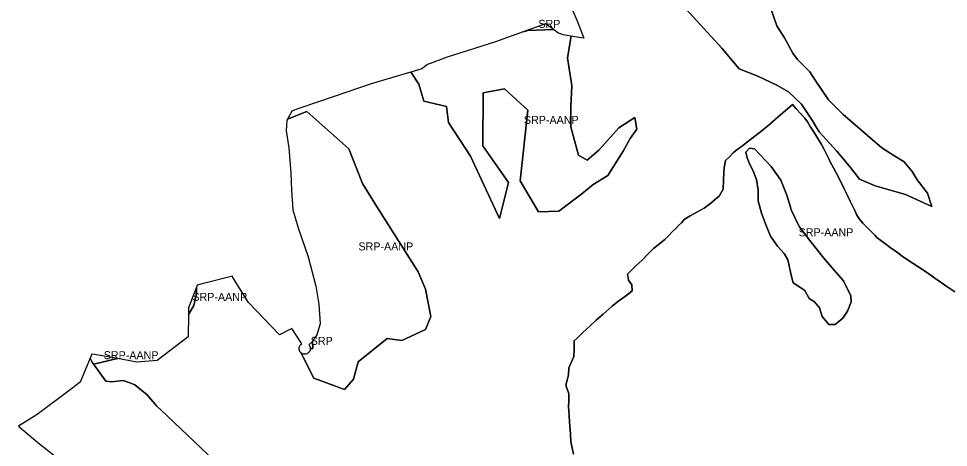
# Model space of a CAD drawing. Extents: x 598968 to 613553, y 4409678 to 4430833.
# Drawn here: x 602296 to 603690, y 4423255 to 4423898 of the extents above; entities that cross this region are included whole.
import ezdxf

# ---------------------------------------------------------------- set-up
doc = ezdxf.new("R2010")
doc.units = 0
doc.layers.add('Sòl Rústic Protegit', color=7, linetype='Continuous')
doc.layers.add('Sòl Rústic Protegit - Alt Nivell de Protecció', color=7, linetype='Continuous')

msp = doc.modelspace()

# ---------------------------------------------------------------- linework, layer by layer
at = {"layer": 'Sòl Rústic Protegit'}
for points in [[(603104.6801, 4423959.9202), (603133.4101, 4423894.5502), (603142.9701, 4423868.4202), (603132.5201, 4423869.8402), (603124.3885, 4423871.3567), (603118.5327, 4423838.8896), (603125.0145, 4423796.786), (603123.5545, 4423766.1278), (603123.5545, 4423735.4694), (603129.3941, 4423715.0306), (603135.2339, 4423693.132), (603148.2201, 4423685.3896), (603165.8923, 4423700.4316), (603195.7201, 4423733.8896), (603219.9075, 4423749.3896), (603222.5953, 4423731.8896), (603212.6095, 4423717.9506), (603202.3901, 4423698.9716), (603179.0313, 4423662.4736), (603157.1327, 4423649.3344), (603140.4077, 4423634.8896), (603105.8451, 4423609.3896), (603075.2201, 4423608.3896), (603047.9703, 4423654.3896), (603059.3183, 4423760.288), (603024.2803, 4423792.4062), (602992.1621, 4423786.5666), (602991.7825, 4423706.8896), (603030.1199, 4423652.2542), (603016.9807, 4423598.2374), (602973.1831, 4423691.672), (602940.5325, 4423741.8896), (602937.4075, 4423765.8896), (602903.4077, 4423773.8896), (602895.8077, 4423799.7058), (602884.1283, 4423817.2248), (602885.4521, 4423817.8868), (602824.3801, 4423799.9102), (602769.0801, 4423780.8102), (602715.6801, 4423762.8102), (602705.6401, 4423759.1502), (602698.9189, 4423747.2034), (602728.0105, 4423758.628), (602790.8899, 4423702.5832), (602811.3941, 4423650.6394), (602833.2651, 4423615.0988), (602868.8057, 4423559.0542), (602894.7777, 4423518.0458), (602905.7131, 4423492.0738), (602913.9149, 4423451.0656), (602905.7131, 4423431.9284), (602870.1727, 4423415.525), (602848.3015, 4423418.2588), (602804.9301, 4423383.5098), (602797.8677, 4423357.5098), (602784.1801, 4423342.0098), (602738.3677, 4423359.0098), (602722.2427, 4423390.5098), (602718.7571, 4423397.1492), (602718.1329, 4423397.798), (602717.3339, 4423398.9726), (602716.7435, 4423400.2646), (602716.3785, 4423401.6374), (602716.3739, 4423401.6882), (602716.2517, 4423403.0234), (602716.2491, 4423403.052), (602716.3589, 4423404.4682), (602716.7051, 4423405.846), (602717.2775, 4423407.146), (602718.0603, 4423408.3316), (602719.0307, 4423409.3688), (602720.1609, 4423410.2292), (602705.3801, 4423433.5102), (602686.7601, 4423423.9702), (602640.5801, 4423472.0102), (602616.9801, 4423509.8102), (602616.4901, 4423511.5402), (602568.9801, 4423499.9102), (602563.5901, 4423498.2802), (602562.4101, 4423495.2408), (602562.3677, 4423485.5098), (602558.2427, 4423468.0098), (602550.2569, 4423454.1652), (602550.1101, 4423420.6802), (602503.4601, 4423385.5102), (602472.8101, 4423382.9302), (602443.89, 4423388.1456), (602408.8051, 4423380.0098), (602408.3677, 4423379.51), (602426.4927, 4423354.5102), (602435.1801, 4423353.5102), (602452.4925, 4423355.5102), (602462.6521, 4423351.7094), (602469.8677, 4423349.0102), (602488.3051, 4423334.0102), (602502.4301, 4423317.5102), (602517.8739, 4423302.8354), (602529.0709, 4423292.1956), (602558.9519, 4423263.8024), (602590.3049, 4423234.0102)], [(603424.5551, 4423910.0102), (603432.4927, 4423887.0102), (603444.1177, 4423869.0102), (603456.3051, 4423846.0102), (603463.3677, 4423836.5102), (603481.8677, 4423818.0102), (603489.9925, 4423805.5102), (603510.1801, 4423776.0102), (603532.1801, 4423754.0102), (603561.1177, 4423729.0102), (603589.9925, 4423704.0102), (603607.9301, 4423692.5102), (603612.1177, 4423690.0102), (603623.5549, 4423683.0102), (603635.6801, 4423668.5102), (603643.1799, 4423656.0102), (603658.2425, 4423636.0102), (603665.1799, 4423616.0102), (603625.3049, 4423634.0102), (603580.1799, 4423647.0102), (603556.4925, 4423657.0102), (603543.1799, 4423674.5102), (603522.3677, 4423699.0102), (603495.8051, 4423728.0102), (603488.9299, 4423739.5102), (603485.3677, 4423745.5102), (603469.7425, 4423769.5102), (603450.1175, 4423788.0102), (603432.7427, 4423798.0102), (603403.8677, 4423811.5102), (603376.1177, 4423822.5102), (603350.1175, 4423853.5102), (603296.1177, 4423912.5102)], [(603699.6175, 4423488.1982), (603687.6173, 4423496.1982), (603677.3047, 4423503.198), (603669.6171, 4423508.698), (603660.6171, 4423515.198), (603650.9921, 4423521.698), (603636.8045, 4423530.698), (603622.6169, 4423540.198), (603611.9917, 4423548.198), (603602.4917, 4423554.698), (603595.7417, 4423559.698), (603588.4291, 4423565.198), (603583.2415, 4423569.198), (603579.4289, 4423573.198), (603574.1165, 4423578.698), (603569.2415, 4423583.698), (603561.6789, 4423591.198), (603556.1163, 4423597.698), (603551.9713, 4423604.132), (603551.9289, 4423604.198), (603549.3039, 4423610.198), (603546.2413, 4423617.198), (603542.7413, 4423624.198), (603538.1163, 4423633.698), (603534.1163, 4423641.698), (603527.4287, 4423655.198), (603521.7217, 4423666.612), (603521.6787, 4423666.698), (603517.3147, 4423674.1792), (603517.3043, 4423674.1982), (603513.1899, 4423682.0582), (603513.1163, 4423682.198), (603510.8037, 4423686.698), (603507.4911, 4423693.698), (603503.7743, 4423701.6276), (603503.7411, 4423701.698), (603499.3037, 4423709.198), (603493.9287, 4423718.198), (603488.3037, 4423727.198), (603482.6161, 4423736.198), (603478.3035, 4423743.198), (603477.4711, 4423744.3564), (603475.4285, 4423747.198), (603474.4971, 4423748.6174), (603474.1161, 4423749.198), (603468.9285, 4423754.698), (603461.7409, 4423762.698), (603455.9285, 4423769.198), (603448.4909, 4423762.698), (603434.3657, 4423750.698), (603422.3029, 4423739.698), (603410.4903, 4423730.198), (603399.4901, 4423721.698), (603388.5525, 4423713.1978), (603381.6149, 4423707.6978), (603370.8023, 4423699.6978), (603367.1147, 4423696.6978), (603361.8647, 4423691.1978), (603355.6145, 4423685.1978), (603353.3645, 4423674.1978), (603352.8645, 4423667.1978), (603352.3645, 4423655.1978), (603352.0519, 4423642.1978), (603345.9267, 4423631.6978), (603341.3643, 4423628.1978), (603333.5517, 4423621.1978), (603323.6139, 4423613.6978), (603312.6763, 4423607.6976), (603302.8637, 4423602.1976), (603293.8635, 4423596.6976), (603289.5511, 4423591.6976), (603285.3635, 4423587.6976), (603281.1135, 4423583.1976), (603275.8009, 4423578.1976), (603270.1757, 4423572.1976), (603264.6131, 4423566.6976), (603247.8005, 4423553.1976), (603239.5503, 4423545.1976), (603230.6127, 4423535.6976), (603221.3001, 4423527.1974), (603212.9249, 4423519.1974), (603208.6123, 4423514.6974), (603210.1749, 4423505.6974), (603210.2497, 4423505.59), (603215.0499, 4423498.6974), (603215.0523, 4423498.6714), (603215.8623, 4423489.6974), (603207.5497, 4423483.1974), (603200.8621, 4423478.1974), (603193.7371, 4423473.1974), (603185.7995, 4423466.6974), (603172.1117, 4423454.6974), (603162.2991, 4423446.1974), (603152.4865, 4423437.1974), (603141.7989, 4423427.1972), (603133.6113, 4423419.1972), (603128.9237, 4423414.6972), (603128.6737, 4423401.1972), (603128.4235, 4423391.1972), (603124.8611, 4423383.1972), (603120.8609, 4423374.1972), (603119.9859, 4423363.6972), (603118.4233, 4423355.6972), (603116.4233, 4423348.1972), (603118.4233, 4423342.1972), (603120.6109, 4423335.6972), (603120.9233, 4423324.1972), (603119.9857, 4423316.1972), (603120.6733, 4423309.6972), (603121.2357, 4423301.6972), (603121.7357, 4423294.1972), (603122.2357, 4423286.1972), (603122.9855, 4423275.1972), (603123.8605, 4423263.1972), (603127.4855, 4423244.697)], [(603127.4855, 4423244.697), (603123.8605, 4423263.1972), (603122.9855, 4423275.1972), (603122.2357, 4423286.1972), (603121.7357, 4423294.1972), (603121.2357, 4423301.6972), (603120.6733, 4423309.6972), (603119.9857, 4423316.1972), (603120.9233, 4423324.1972), (603120.6109, 4423335.6972), (603118.4233, 4423342.1972), (603116.4233, 4423348.1972), (603118.4233, 4423355.6972), (603119.9859, 4423363.6972), (603120.8609, 4423374.1972), (603124.8611, 4423383.1972), (603128.4235, 4423391.1972), (603128.6737, 4423401.1972), (603128.9237, 4423414.6972), (603133.6113, 4423419.1972), (603141.7989, 4423427.1972), (603152.4865, 4423437.1974), (603162.2991, 4423446.1974), (603172.1117, 4423454.6974), (603185.7995, 4423466.6974), (603193.7371, 4423473.1974), (603200.8621, 4423478.1974), (603207.5497, 4423483.1974), (603215.8623, 4423489.6974), (603215.0523, 4423498.6714), (603215.0499, 4423498.6974), (603210.2497, 4423505.59), (603210.1749, 4423505.6974), (603208.6123, 4423514.6974), (603212.9249, 4423519.1974), (603221.3001, 4423527.1974), (603230.6127, 4423535.6976), (603239.5503, 4423545.1976), (603247.8005, 4423553.1976), (603264.6131, 4423566.6976), (603270.1757, 4423572.1976), (603275.8009, 4423578.1976), (603281.1135, 4423583.1976), (603285.3635, 4423587.6976), (603289.5511, 4423591.6976), (603293.8635, 4423596.6976), (603302.8637, 4423602.1976), (603312.6763, 4423607.6976), (603323.6139, 4423613.6978), (603333.5517, 4423621.1978), (603341.3643, 4423628.1978), (603345.9267, 4423631.6978), (603352.0519, 4423642.1978), (603352.3645, 4423655.1978), (603352.8645, 4423667.1978), (603353.3645, 4423674.1978), (603355.6145, 4423685.1978), (603361.8647, 4423691.1978), (603367.1147, 4423696.6978), (603370.8023, 4423699.6978), (603381.6149, 4423707.6978), (603388.5525, 4423713.1978), (603399.4901, 4423721.698), (603410.4903, 4423730.198), (603422.3029, 4423739.698), (603434.3657, 4423750.698), (603448.4909, 4423762.698), (603455.9285, 4423769.198), (603461.7409, 4423762.698), (603468.9285, 4423754.698), (603474.1161, 4423749.198), (603474.4971, 4423748.6174), (603475.4285, 4423747.198), (603477.4711, 4423744.3564), (603478.3035, 4423743.198), (603482.6161, 4423736.198), (603488.3037, 4423727.198), (603493.9287, 4423718.198), (603499.3037, 4423709.198), (603503.7411, 4423701.698), (603503.7743, 4423701.6276), (603507.4911, 4423693.698), (603510.8037, 4423686.698), (603513.1163, 4423682.198), (603513.1899, 4423682.0582), (603517.3043, 4423674.1982), (603517.3147, 4423674.1792), (603521.6787, 4423666.698), (603521.7217, 4423666.612), (603527.4287, 4423655.198), (603534.1163, 4423641.698), (603538.1163, 4423633.698), (603542.7413, 4423624.198), (603546.2413, 4423617.198), (603549.3039, 4423610.198), (603551.9289, 4423604.198), (603551.9713, 4423604.132), (603556.1163, 4423597.698), (603561.6789, 4423591.198), (603569.2415, 4423583.698), (603574.1165, 4423578.698), (603579.4289, 4423573.198), (603583.2415, 4423569.198), (603588.4291, 4423565.198), (603595.7417, 4423559.698), (603602.4917, 4423554.698), (603611.9917, 4423548.198), (603622.6169, 4423540.198), (603636.8045, 4423530.698), (603650.9921, 4423521.698), (603660.6171, 4423515.198), (603669.6171, 4423508.698), (603677.3047, 4423503.198), (603687.6173, 4423496.1982), (603699.6175, 4423488.1982)]]:
    msp.add_lwpolyline(points, dxfattribs=at)
for points in [[(603097.7347, 4423881.6714), (603095.9401, 4423883.1502), (603085.4901, 4423889.8102), (603052.3645, 4423877.9882), (603059.3183, 4423880.0012)], [(603519.8677, 4423439.5102), (603510.6799, 4423439.5102), (603500.5551, 4423451.5102), (603496.3677, 4423464.5102), (603488.8051, 4423473.0102), (603481.2425, 4423478.0102), (603474.5551, 4423490.0102), (603466.9299, 4423495.0102), (603456.8677, 4423501.5102), (603454.3675, 4423511.0102), (603449.3051, 4423536.0102), (603443.4301, 4423545.5102), (603433.3675, 4423556.5102), (603423.3051, 4423571.5102), (603416.5549, 4423587.5102), (603409.8051, 4423606.0102), (603404.8051, 4423624.5102), (603404.8051, 4423640.5102), (603402.2425, 4423656.5102), (603396.3677, 4423670.5102), (603392.1801, 4423679.0102), (603387.9927, 4423689.0102), (603386.3051, 4423697.5102), (603391.3675, 4423703.5102), (603398.9301, 4423702.5102), (603424.1177, 4423676.0102), (603438.4301, 4423655.5102), (603447.6177, 4423633.0102), (603454.3675, 4423610.0102), (603466.1177, 4423586.0102), (603482.1177, 4423565.0102), (603503.1177, 4423538.5102), (603518.1801, 4423521.0102), (603532.4927, 4423504.5102), (603537.5549, 4423494.0102), (603543.4301, 4423482.5102), (603544.2425, 4423473.0102), (603538.3677, 4423459.5102), (603531.6801, 4423449.0102)], [(602733.0867, 4423403.423), (602736.7427, 4423403.5098), (602736.5081, 4423414.1438), (602736.2801, 4423413.8102), (602730.8801, 4423408.8302), (602730.8775, 4423408.8266), (602731.7491, 4423407.705), (602732.4203, 4423406.453), (602732.8717, 4423405.1062), (602733.0905, 4423403.7026)]]:
    msp.add_lwpolyline(points, close=True, dxfattribs=at)
at = {"layer": 'Sòl Rústic Protegit - Alt Nivell de Protecció'}
for points in [[(603296.1177, 4423912.5102), (603350.1175, 4423853.5102), (603376.1177, 4423822.5102), (603403.8677, 4423811.5102), (603432.7427, 4423798.0102), (603450.1175, 4423788.0102), (603469.7425, 4423769.5102), (603485.3677, 4423745.5102), (603488.9299, 4423739.5102), (603495.8051, 4423728.0102), (603522.3677, 4423699.0102), (603543.1799, 4423674.5102), (603556.4925, 4423657.0102), (603580.1799, 4423647.0102), (603625.3049, 4423634.0102), (603665.1799, 4423616.0102), (603658.2425, 4423636.0102), (603643.1799, 4423656.0102), (603635.6801, 4423668.5102), (603623.5549, 4423683.0102), (603612.1177, 4423690.0102), (603607.9301, 4423692.5102), (603589.9925, 4423704.0102), (603561.1177, 4423729.0102), (603532.1801, 4423754.0102), (603510.1801, 4423776.0102), (603489.9925, 4423805.5102), (603481.8677, 4423818.0102), (603463.3677, 4423836.5102), (603456.3051, 4423846.0102), (603444.1177, 4423869.0102), (603432.4927, 4423887.0102), (603424.5551, 4423910.0102)], [(602590.3049, 4423234.0102), (602558.9519, 4423263.8024), (602529.0709, 4423292.1956), (602517.8739, 4423302.8354), (602502.4301, 4423317.5102), (602488.3051, 4423334.0102), (602469.8677, 4423349.0102), (602462.6521, 4423351.7094), (602452.4925, 4423355.5102), (602435.1801, 4423353.5102), (602426.4927, 4423354.5102), (602408.3677, 4423379.51), (602405.8677, 4423383.01), (602402.9823, 4423388.7144), (602388.1401, 4423352.9302), (602375.0701, 4423342.7402), (602323.8101, 4423304.6402), (602295.7601, 4423286.8002), (602324.7501, 4423262.6702), (602388.0701, 4423212.6402)]]:
    msp.add_lwpolyline(points, dxfattribs=at)
for points in [[(603124.3885, 4423871.3567), (603112.0901, 4423873.6502), (603104.0101, 4423876.5002), (603097.7347, 4423881.6714), (603059.3183, 4423880.0012), (603052.3645, 4423877.9882), (603010.9001, 4423863.1902), (602938.0801, 4423839.9102), (602908.6801, 4423829.1102), (602900.4801, 4423822.3102), (602885.4521, 4423817.8868), (602884.1283, 4423817.2248), (602895.8077, 4423799.7058), (602903.4077, 4423773.8896), (602937.4075, 4423765.8896), (602940.5325, 4423741.8896), (602973.1831, 4423691.672), (603016.9807, 4423598.2374), (603030.1199, 4423652.2542), (602991.7825, 4423706.8896), (602992.1621, 4423786.5666), (603024.2803, 4423792.4062), (603059.3183, 4423760.288), (603047.9703, 4423654.3896), (603075.2201, 4423608.3896), (603105.8451, 4423609.3896), (603140.4077, 4423634.8896), (603157.1327, 4423649.3344), (603179.0313, 4423662.4736), (603202.3901, 4423698.9716), (603212.6095, 4423717.9506), (603222.5953, 4423731.8896), (603219.9075, 4423749.3896), (603195.7201, 4423733.8896), (603165.8923, 4423700.4316), (603148.2201, 4423685.3896), (603135.2339, 4423693.132), (603129.3941, 4423715.0306), (603123.5545, 4423735.4694), (603123.5545, 4423766.1278), (603125.0145, 4423796.786), (603118.5327, 4423838.8896)], [(602718.7571, 4423397.1492), (602722.2427, 4423390.5098), (602738.3677, 4423359.0098), (602784.1801, 4423342.0098), (602797.8677, 4423357.5098), (602804.9301, 4423383.5098), (602848.3015, 4423418.2588), (602870.1727, 4423415.525), (602905.7131, 4423431.9284), (602913.9149, 4423451.0656), (602905.7131, 4423492.0738), (602894.7777, 4423518.0458), (602868.8057, 4423559.0542), (602833.2651, 4423615.0988), (602811.3941, 4423650.6394), (602790.8899, 4423702.5832), (602728.0105, 4423758.628), (602698.9189, 4423747.2034), (602697.9101, 4423745.4102), (602696.7501, 4423729.3502), (602700.6801, 4423704.3102), (602704.0801, 4423666.6102), (602704.6801, 4423640.4102), (602706.9801, 4423610.9102), (602714.6801, 4423584.0102), (602730.0801, 4423540.8102), (602741.4801, 4423496.9102), (602746.0801, 4423469.7102), (602747.7803, 4423440.3102), (602742.9801, 4423423.6102), (602736.5081, 4423414.1438), (602736.7427, 4423403.5098), (602733.0867, 4423403.423), (602733.0705, 4423402.2822), (602732.8125, 4423400.8852), (602732.3235, 4423399.5516), (602731.6177, 4423398.3188), (602730.7147, 4423397.2222), (602729.6405, 4423396.2926), (602728.4255, 4423395.5566), (602727.1041, 4423395.035), (602725.7141, 4423394.7426), (602724.2947, 4423394.6878), (602722.8861, 4423394.872), (602721.5285, 4423395.2902), (602720.2603, 4423395.9302), (602719.1177, 4423396.7742)], [(603519.8677, 4423439.5102), (603531.6801, 4423449.0102), (603538.3677, 4423459.5102), (603544.2425, 4423473.0102), (603543.4301, 4423482.5102), (603537.5549, 4423494.0102), (603532.4927, 4423504.5102), (603518.1801, 4423521.0102), (603503.1177, 4423538.5102), (603482.1177, 4423565.0102), (603466.1177, 4423586.0102), (603454.3675, 4423610.0102), (603447.6177, 4423633.0102), (603438.4301, 4423655.5102), (603424.1177, 4423676.0102), (603398.9301, 4423702.5102), (603391.3675, 4423703.5102), (603386.3051, 4423697.5102), (603387.9927, 4423689.0102), (603392.1801, 4423679.0102), (603396.3677, 4423670.5102), (603402.2425, 4423656.5102), (603404.8051, 4423640.5102), (603404.8051, 4423624.5102), (603409.8051, 4423606.0102), (603416.5549, 4423587.5102), (603423.3051, 4423571.5102), (603433.3675, 4423556.5102), (603443.4301, 4423545.5102), (603449.3051, 4423536.0102), (603454.3675, 4423511.0102), (603456.8677, 4423501.5102), (603466.9299, 4423495.0102), (603474.5551, 4423490.0102), (603481.2425, 4423478.0102), (603488.8051, 4423473.0102), (603496.3677, 4423464.5102), (603500.5551, 4423451.5102), (603510.6799, 4423439.5102)], [(602550.2569, 4423454.1652), (602558.2427, 4423468.0098), (602562.3677, 4423485.5098), (602562.4101, 4423495.2408), (602550.3001, 4423464.0502)], [(602443.89, 4423388.1456), (602409.6501, 4423394.3202), (602405.6101, 4423395.0502), (602402.9823, 4423388.7144), (602405.8677, 4423383.01), (602408.3677, 4423379.51), (602408.8051, 4423380.0098)]]:
    msp.add_lwpolyline(points, close=True, dxfattribs=at)

# ---------------------------------------------------------------- texts
at = {"layer": 'Sòl Rústic Protegit'}
for p in [(603075.0496, 4423883.8992), (602733.8101, 4423408.7834)]:
    msp.add_text('SRP', height=12, dxfattribs=at).set_placement(p)
at = {"layer": 'Sòl Rústic Protegit - Alt Nivell de Protecció'}
for p in [(603053.3618, 4423739.9544), (603465.2738, 4423571.5102), (602805.3325, 4423550.3189), (602556.3335, 4423474.703), (602423.4361, 4423387.2801)]:
    msp.add_text('SRP-AANP', height=12, dxfattribs=at).set_placement(p)

doc.saveas('drawing.dxf')
